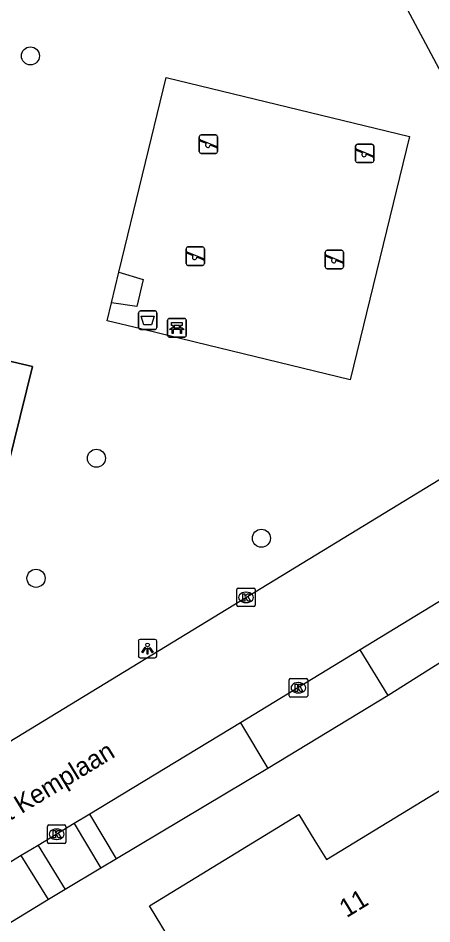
# Model space of a CAD drawing. Extents: x 157321 to 158827, y 386650 to 388532.
# Drawn here: x 157953.81 to 157976.21, y 387142.23 to 387191.23 of the extents above; entities that cross this region are included whole.
import ezdxf

# ---------------------------------------------------------------- set-up
doc = ezdxf.new("R2010")
doc.units = 0
for name, color, linetype in [('IMGEO_Afvalbak', 7, 'Continuous'), ('IMGEO_Bank', 7, 'Continuous'), ('IMGEO_Boom', 7, 'Continuous'), ('IMGEO_Groenvoorziening', 7, 'Continuous'), ('IMGEO_Hek', 7, 'Continuous'), ('IMGEO_Kolk', 7, 'Continuous'), ('IMGEO_Lichtpunt', 7, 'Continuous'), ('IMGEO_Openbare_ruimte_label', 7, 'Continuous'), ('IMGEO_Pand', 7, 'Continuous'), ('IMGEO_Pand_nummerreeks', 7, 'Continuous'), ('IMGEO_Rijbaan_lokaal_gesloten', 7, 'Continuous'), ('IMGEO_Speelvoorziening', 7, 'Continuous'), ('IMGEO_Voetpad_open', 7, 'Continuous')]:
    doc.layers.add(name, color=color, linetype=linetype)

msp = doc.modelspace()

# ---------------------------------------------------------------- linework, layer by layer
at = {"layer": 'IMGEO_Afvalbak'}
for p, q in [((157960.331, 387174.489), (157960.331, 387175.289)), ((157960.331, 387175.289), (157960.331, 387174.489)), ((157960.431, 387175.389), (157961.221, 387175.389)), ((157961.221, 387175.389), (157960.431, 387175.389)), ((157961.321, 387175.289), (157961.321, 387174.489)), ((157961.321, 387174.489), (157961.321, 387175.289)), ((157961.221, 387174.389), (157960.431, 387174.389)), ((157960.431, 387174.389), (157961.221, 387174.389))]:
    msp.add_line(p, q, dxfattribs=at)
msp.add_lwpolyline([(157960.474, 387175.103), (157961.178, 387175.103), (157961.029, 387174.633), (157960.623, 387174.633), (157960.474, 387175.103)], dxfattribs=at)
for centre, start, end in [((157960.431, 387175.289), 90, 180), ((157960.431, 387175.289), 90, 180), ((157961.221, 387175.289), 0, 90), ((157961.221, 387175.289), 360, 90), ((157960.431, 387174.489), 180, 270), ((157960.431, 387174.489), 180, 270), ((157961.221, 387174.489), 270, 0), ((157961.221, 387174.489), 270, 0)]:
    msp.add_arc(centre, 0.1, start, end, dxfattribs=at)
at = {"layer": 'IMGEO_Bank'}
for p, q in [((157961.902, 387174.049), (157961.902, 387174.89)), ((157961.902, 387174.89), (157961.902, 387174.049)), ((157961.977, 387174.974), (157962.818, 387174.974)), ((157962.818, 387174.974), (157961.977, 387174.974)), ((157962.211, 387174.48), (157962.211, 387174.586)), ((157962.255, 387174.586), (157962.255, 387174.48)), ((157962.543, 387174.592), (157962.261, 387174.592)), ((157962.549, 387174.48), (157962.549, 387174.586)), ((157962.593, 387174.586), (157962.593, 387174.48)), ((157962.902, 387174.899), (157962.902, 387174.058)), ((157962.902, 387174.058), (157962.902, 387174.899)), ((157962.599, 387174.372), (157962.206, 387174.372)), ((157962.261, 387174.474), (157962.543, 387174.474)), ((157962.827, 387173.974), (157961.986, 387173.974)), ((157961.986, 387173.974), (157962.827, 387173.974))]:
    msp.add_line(p, q, dxfattribs=at)
for points in [[(157962.205, 387174.592), (157962.119, 387174.592), (157962.119, 387174.753), (157962.682, 387174.753), (157962.682, 387174.592), (157962.599, 387174.592)], [(157962.149, 387174.372), (157962.007, 387174.372), (157962.119, 387174.474), (157962.205, 387174.474)], [(157962.199, 387174.365), (157962.199, 387174.158), (157962.156, 387174.158), (157962.156, 387174.365)], [(157962.599, 387174.474), (157962.682, 387174.474), (157962.794, 387174.372), (157962.655, 387174.372)], [(157962.649, 387174.365), (157962.649, 387174.158), (157962.605, 387174.158), (157962.605, 387174.365)]]:
    msp.add_lwpolyline(points, dxfattribs=at)
for centre, radius, start, end in [((157961.98, 387174.896), 0.0779, 92.4484, 184.2845), ((157961.98, 387174.896), 0.0779, 92.4484, 184.2845), ((157962.204, 387174.585), 0.00671, 2.8957, 87.1043), ((157962.261, 387174.585), 0.00671, 92.8957, 177.1043), ((157962.543, 387174.585), 0.00671, 2.8957, 87.1043), ((157962.6, 387174.585), 0.00671, 92.8957, 177.1043), ((157962.824, 387174.896), 0.0779, 2.4484, 94.2845), ((157962.824, 387174.896), 0.0779, 2.4484, 94.2845), ((157962.149, 387174.365), 0.00671, 2.8957, 87.1043), ((157962.206, 387174.365), 0.00671, 92.8957, 177.1043), ((157962.204, 387174.481), 0.00671, 272.8957, 357.1043), ((157962.261, 387174.481), 0.00671, 182.8957, 267.1043), ((157962.543, 387174.481), 0.00671, 272.8957, 357.1043), ((157962.6, 387174.481), 0.00671, 182.8957, 267.1043), ((157962.598, 387174.365), 0.00671, 2.8957, 87.1043), ((157962.655, 387174.365), 0.00671, 92.8957, 177.1043), ((157961.98, 387174.052), 0.0779, 182.4484, 274.2845), ((157961.98, 387174.052), 0.0779, 182.4484, 274.2845), ((157962.824, 387174.052), 0.0779, 272.4484, 4.2845), ((157962.824, 387174.052), 0.0779, 272.4484, 4.2845)]:
    msp.add_arc(centre, radius, start, end, dxfattribs=at)
at = {"layer": 'IMGEO_Boom'}
for centre in [(157954.473, 387189.18), (157958.046, 387167.415), (157966.979, 387163.087), (157954.777, 387160.92)]:
    msp.add_circle(centre, 0.489, dxfattribs=at)
at = {"layer": 'IMGEO_Groenvoorziening'}
for points in [[(157958.624, 387174.853), (157958.872, 387175.831), (157959.254, 387177.49), (157961.815, 387188.008), (157974.992, 387184.823), (157971.785, 387171.664), (157963.387, 387173.696), (157960.45, 387174.411), (157958.624, 387174.853)], [(157930.617, 387171.412), (157938.476, 387176.134), (157954.578, 387172.377), (157950.602, 387156.294), (157937.696, 387148.439)], [(157985.338, 387161.837), (157973.838, 387154.575)], [(157967.33, 387150.625), (157959.141, 387145.752)], [(157958.281, 387145.24), (157956.354, 387144.093)], [(157955.455, 387143.546), (157941.324, 387134.929)]]:
    msp.add_lwpolyline(points, dxfattribs=at)
at = {"layer": 'IMGEO_Hek'}
for points in [[(157959.254, 387177.49), (157960.575, 387177.079), (157960.227, 387175.633), (157958.872, 387175.831)], [(157937.696, 387148.439), (157950.602, 387156.294), (157954.578, 387172.377), (157938.476, 387176.134), (157925.301, 387168.218), (157924.643, 387165.505)]]:
    msp.add_lwpolyline(points, dxfattribs=at)
at = {"layer": 'IMGEO_Kolk'}
for p, q in [((157965.72, 387160.387), (157966.572, 387160.387)), ((157965.645, 387159.461), (157965.645, 387160.313)), ((157966.133, 387160.167), (157966.158, 387160.167)), ((157966.646, 387160.313), (157966.646, 387159.461)), ((157966.572, 387159.387), (157965.72, 387159.387)), ((157966.156, 387159.607), (157966.131, 387159.607)), ((157968.561, 387155.496), (157969.413, 387155.496)), ((157968.486, 387154.57), (157968.486, 387155.422)), ((157968.974, 387155.276), (157968.999, 387155.276)), ((157969.487, 387155.422), (157969.487, 387154.57)), ((157969.413, 387154.496), (157968.561, 387154.496)), ((157968.997, 387154.716), (157968.972, 387154.716)), ((157955.392, 387146.65), (157955.392, 387147.502)), ((157955.467, 387147.576), (157956.319, 387147.576)), ((157955.88, 387147.356), (157955.905, 387147.356)), ((157956.393, 387147.502), (157956.393, 387146.65)), ((157955.903, 387146.796), (157955.878, 387146.796)), ((157956.319, 387146.576), (157955.467, 387146.576))]:
    msp.add_line(p, q, dxfattribs=at)
for points in [[(157965.72, 387160.387), (157966.572, 387160.387)], [(157965.645, 387159.461), (157965.645, 387160.313)], [(157965.966, 387160.087), (157966.089, 387160.087), (157966.089, 387159.936), (157966.219, 387160.087), (157966.383, 387160.087), (157966.237, 387159.936), (157966.39, 387159.687), (157966.238, 387159.687), (157966.153, 387159.851), (157966.089, 387159.784), (157966.089, 387159.687), (157965.966, 387159.687), (157965.966, 387160.087)], [(157966.646, 387160.313), (157966.646, 387159.461)], [(157966.572, 387159.387), (157965.72, 387159.387)], [(157968.561, 387155.496), (157969.413, 387155.496)], [(157968.486, 387154.57), (157968.486, 387155.422)], [(157968.807, 387155.196), (157968.93, 387155.196), (157968.93, 387155.045), (157969.06, 387155.196), (157969.224, 387155.196), (157969.078, 387155.045), (157969.231, 387154.796), (157969.079, 387154.796), (157968.994, 387154.96), (157968.93, 387154.893), (157968.93, 387154.796), (157968.807, 387154.796), (157968.807, 387155.196)], [(157969.487, 387155.422), (157969.487, 387154.57)], [(157969.413, 387154.496), (157968.561, 387154.496)], [(157955.392, 387146.65), (157955.392, 387147.502)], [(157955.467, 387147.576), (157956.319, 387147.576)], [(157955.713, 387147.276), (157955.836, 387147.276), (157955.836, 387147.125), (157955.966, 387147.276), (157956.13, 387147.276), (157955.984, 387147.125), (157956.137, 387146.876), (157955.985, 387146.876), (157955.9, 387147.04), (157955.836, 387146.973), (157955.836, 387146.876), (157955.713, 387146.876), (157955.713, 387147.276)], [(157956.393, 387147.502), (157956.393, 387146.65)], [(157956.319, 387146.576), (157955.467, 387146.576)]]:
    msp.add_lwpolyline(points, dxfattribs=at)
for centre, start, end in [((157965.722, 387160.311), 91.552, 178.448), ((157965.722, 387160.311), 91.552, 178.448), ((157966.57, 387160.311), 1.552, 88.448), ((157966.57, 387160.311), 1.552, 88.448), ((157965.722, 387159.463), 181.552, 268.448), ((157965.722, 387159.463), 181.552, 268.448), ((157966.57, 387159.463), 271.552, 358.448), ((157966.57, 387159.463), 271.552, 358.448), ((157968.563, 387155.42), 91.552, 178.448), ((157968.563, 387155.42), 91.552, 178.448), ((157969.411, 387155.42), 1.552, 88.448), ((157969.411, 387155.42), 1.552, 88.448), ((157968.563, 387154.572), 181.552, 268.448), ((157968.563, 387154.572), 181.552, 268.448), ((157969.411, 387154.572), 271.552, 358.448), ((157969.411, 387154.572), 271.552, 358.448), ((157955.469, 387147.5), 91.552, 178.448), ((157955.469, 387147.5), 91.552, 178.448), ((157956.317, 387147.5), 1.552, 88.448), ((157956.317, 387147.5), 1.552, 88.448), ((157955.469, 387146.652), 181.552, 268.448), ((157955.469, 387146.652), 181.552, 268.448), ((157956.317, 387146.652), 271.552, 358.448), ((157956.317, 387146.652), 271.552, 358.448)]:
    msp.add_arc(centre, 0.0765, start, end, dxfattribs=at)
for centre, major_axis, ratio, start_param, end_param in [((157966.132, 387159.887), (-0.387, 0.002), 0.722429, 4.712389, 7.853982), ((157966.157, 387159.887), (-0.39, 0.002), 0.717154, 1.570796, 4.712389), ((157968.973, 387154.996), (-0.387, 0.002), 0.722429, 4.712389, 7.853982), ((157968.998, 387154.996), (-0.39, 0.002), 0.717154, 1.570796, 4.712389), ((157955.879, 387147.076), (-0.387, 0.002), 0.722429, 4.712389, 7.853982), ((157955.904, 387147.076), (-0.39, 0.002), 0.717154, 1.570796, 4.712389)]:
    msp.add_ellipse(centre, major_axis=major_axis, ratio=ratio, start_param=start_param, end_param=end_param, dxfattribs=at)
at = {"layer": 'IMGEO_Lichtpunt'}
for p, q in [((157960.317, 387157.523), (157960.317, 387156.716)), ((157960.317, 387157.523), (157960.317, 387156.716)), ((157961.219, 387157.618), (157960.411, 387157.618)), ((157961.219, 387157.618), (157960.411, 387157.618)), ((157961.313, 387156.716), (157961.313, 387157.523)), ((157961.313, 387156.716), (157961.313, 387157.523)), ((157960.411, 387156.622), (157961.219, 387156.622)), ((157960.411, 387156.622), (157961.219, 387156.622))]:
    msp.add_line(p, q, dxfattribs=at)
for points in [[(157960.691, 387157.187), (157960.73, 387157.159), (157960.542, 387156.897), (157960.504, 387156.924), (157960.691, 387157.187)], [(157960.793, 387157.139), (157960.84, 387157.139), (157960.84, 387156.817), (157960.793, 387156.817), (157960.793, 387157.139)], [(157960.903, 387157.159), (157960.941, 387157.186), (157961.128, 387156.924), (157961.089, 387156.896), (157960.903, 387157.159)]]:
    msp.add_lwpolyline(points, dxfattribs=at)
msp.add_circle((157960.816, 387157.321), 0.0994, dxfattribs=at)
for centre, start, end in [((157960.411, 387157.523), 90, 180), ((157960.411, 387157.523), 90, 180), ((157961.219, 387157.523), 0, 90), ((157961.219, 387157.523), 0, 90), ((157960.411, 387156.716), 180, 270), ((157960.411, 387156.716), 180, 270), ((157961.219, 387156.716), 270, 0), ((157961.219, 387156.716), 270, 360)]:
    msp.add_arc(centre, 0.0946, start, end, dxfattribs=at)
at = {"layer": 'IMGEO_Pand'}
msp.add_lwpolyline([(157960.922, 387143.202), (157969.005, 387148.147), (157969.874, 387146.727), (157970.5, 387145.703), (157977.169, 387149.771), (157981.735, 387142.288), (157979.601, 387140.992), (157981.529, 387137.817), (157982.376, 387138.331), (157986.387, 387131.726), (157978.017, 387126.699), (157974.047, 387133.222), (157973.662, 387132.988), (157972.316, 387135.201), (157971.91, 387135.867), (157968.665, 387133.892), (157966.394, 387137.623), (157964.874, 387136.698), (157960.922, 387143.202)], dxfattribs=at)
at = {"layer": 'IMGEO_Rijbaan_lokaal_gesloten'}
for points in [[(157982.966, 387176.6), (157972.637, 387195.924)], [(157939.994, 387143.967), (157981.034, 387168.951)], [(157984.014, 387164.181), (157972.324, 387157.058)], [(157972.324, 387157.058), (157965.857, 387153.102)], [(157965.857, 387153.102), (157957.686, 387148.155)], [(157957.686, 387148.155), (157956.848, 387147.647)], [(157956.848, 387147.647), (157954.9, 387146.468)], [(157954.9, 387146.468), (157953.979, 387145.922)], [(157953.979, 387145.922), (157939.894, 387137.285)]]:
    msp.add_lwpolyline(points, dxfattribs=at)
at = {"layer": 'IMGEO_Speelvoorziening'}
for p, q in [((157963.716, 387184.91), (157964.506, 387184.91)), ((157964.506, 387184.91), (157963.716, 387184.91)), ((157963.616, 387184.01), (157963.616, 387184.81)), ((157963.616, 387184.81), (157963.616, 387184.01)), ((157963.999, 387184.438), (157963.66, 387184.575)), ((157963.685, 387184.635), (157964.561, 387184.282)), ((157964.537, 387184.222), (157964.197, 387184.359)), ((157964.606, 387184.81), (157964.606, 387184.01)), ((157964.606, 387184.01), (157964.606, 387184.81)), ((157972.176, 387184.408), (157972.966, 387184.408)), ((157972.966, 387184.408), (157972.176, 387184.408)), ((157964.506, 387183.91), (157963.716, 387183.91)), ((157963.716, 387183.91), (157964.506, 387183.91)), ((157972.076, 387183.508), (157972.076, 387184.308)), ((157972.076, 387184.308), (157972.076, 387183.508)), ((157972.459, 387183.936), (157972.12, 387184.073)), ((157972.145, 387184.133), (157973.021, 387183.78)), ((157973.066, 387184.308), (157973.066, 387183.508)), ((157973.066, 387183.508), (157973.066, 387184.308)), ((157972.966, 387183.408), (157972.176, 387183.408)), ((157972.176, 387183.408), (157972.966, 387183.408)), ((157972.997, 387183.72), (157972.657, 387183.857)), ((157962.901, 387177.945), (157962.901, 387178.745)), ((157962.901, 387178.745), (157962.901, 387177.945)), ((157963.284, 387178.373), (157962.945, 387178.51)), ((157962.97, 387178.57), (157963.846, 387178.217)), ((157963.001, 387178.845), (157963.791, 387178.845)), ((157963.791, 387178.845), (157963.001, 387178.845)), ((157963.891, 387178.745), (157963.891, 387177.945)), ((157963.891, 387177.945), (157963.891, 387178.745)), ((157970.434, 387177.771), (157970.434, 387178.571)), ((157970.434, 387178.571), (157970.434, 387177.771)), ((157970.534, 387178.671), (157971.324, 387178.671)), ((157971.324, 387178.671), (157970.534, 387178.671)), ((157971.424, 387178.571), (157971.424, 387177.771)), ((157971.424, 387177.771), (157971.424, 387178.571)), ((157963.822, 387178.157), (157963.482, 387178.294)), ((157970.817, 387178.199), (157970.478, 387178.336)), ((157970.503, 387178.396), (157971.379, 387178.043)), ((157971.355, 387177.983), (157971.015, 387178.12)), ((157963.791, 387177.845), (157963.001, 387177.845)), ((157963.001, 387177.845), (157963.791, 387177.845)), ((157971.324, 387177.671), (157970.534, 387177.671)), ((157970.534, 387177.671), (157971.324, 387177.671))]:
    msp.add_line(p, q, dxfattribs=at)
for centre, radius, start, end in [((157963.716, 387184.81), 0.1, 90, 180), ((157963.716, 387184.81), 0.1, 90, 180), ((157964.506, 387184.81), 0.1, 0, 90), ((157964.506, 387184.81), 0.1, 360, 90), ((157963.673, 387184.605), 0.0327, 68.078, 248.078), ((157964.078, 387184.348), 0.12, 130.9928, 5.1632), ((157972.176, 387184.308), 0.1, 90, 180), ((157972.176, 387184.308), 0.1, 90, 180), ((157972.966, 387184.308), 0.1, 0, 90), ((157972.966, 387184.308), 0.1, 360, 90), ((157963.716, 387184.01), 0.1, 180, 270), ((157963.716, 387184.01), 0.1, 180, 270), ((157964.506, 387184.01), 0.1, 270, 0), ((157964.506, 387184.01), 0.1, 270, 0), ((157964.549, 387184.252), 0.0327, 248.078, 68.078), ((157972.133, 387184.103), 0.0327, 68.078, 248.078), ((157972.538, 387183.846), 0.12, 130.9928, 5.1632), ((157972.176, 387183.508), 0.1, 180, 270), ((157972.176, 387183.508), 0.1, 180, 270), ((157972.966, 387183.508), 0.1, 270, 0), ((157972.966, 387183.508), 0.1, 270, 0), ((157973.009, 387183.75), 0.0327, 248.078, 68.078), ((157963.001, 387178.745), 0.1, 90, 180), ((157963.001, 387178.745), 0.1, 90, 180), ((157962.958, 387178.54), 0.0327, 68.078, 248.078), ((157963.791, 387178.745), 0.1, 0, 90), ((157963.791, 387178.745), 0.1, 360, 90), ((157970.534, 387178.571), 0.1, 90, 180), ((157970.534, 387178.571), 0.1, 90, 180), ((157971.324, 387178.571), 0.1, 0, 90), ((157971.324, 387178.571), 0.1, 360, 90), ((157963.363, 387178.283), 0.12, 130.9928, 5.1632), ((157963.834, 387178.187), 0.0327, 248.078, 68.078), ((157970.491, 387178.366), 0.0327, 68.078, 248.078), ((157970.896, 387178.109), 0.12, 130.9928, 5.1632), ((157971.367, 387178.013), 0.0327, 248.078, 68.078), ((157963.001, 387177.945), 0.1, 180, 270), ((157963.001, 387177.945), 0.1, 180, 270), ((157963.791, 387177.945), 0.1, 270, 0), ((157963.791, 387177.945), 0.1, 270, 0), ((157970.534, 387177.771), 0.1, 180, 270), ((157970.534, 387177.771), 0.1, 180, 270), ((157971.324, 387177.771), 0.1, 270, 0), ((157971.324, 387177.771), 0.1, 270, 0)]:
    msp.add_arc(centre, radius, start, end, dxfattribs=at)
at = {"layer": 'IMGEO_Voetpad_open'}
for points in [[(157973.838, 387154.575), (157972.324, 387157.058)], [(157973.838, 387154.575), (157967.33, 387150.625)], [(157965.857, 387153.102), (157967.33, 387150.625)], [(157959.141, 387145.752), (157957.686, 387148.155)], [(157956.848, 387147.647), (157958.281, 387145.24)], [(157954.9, 387146.468), (157956.354, 387144.093)], [(157955.455, 387143.546), (157953.979, 387145.922)], [(157959.141, 387145.752), (157958.281, 387145.24)], [(157956.354, 387144.093), (157955.455, 387143.546)]]:
    msp.add_lwpolyline(points, dxfattribs=at)

# ---------------------------------------------------------------- texts
at = {"layer": 'IMGEO_Openbare_ruimte_label'}
msp.add_text('Bert Kemplaan', height=1, rotation=31.3372, dxfattribs=at).set_placement((157951.571, 387146.693))
at = {"layer": 'IMGEO_Pand_nummerreeks'}
msp.add_text('11', height=1, rotation=31.3809, dxfattribs=at).set_placement((157971.591, 387142.532))

doc.saveas('drawing.dxf')
